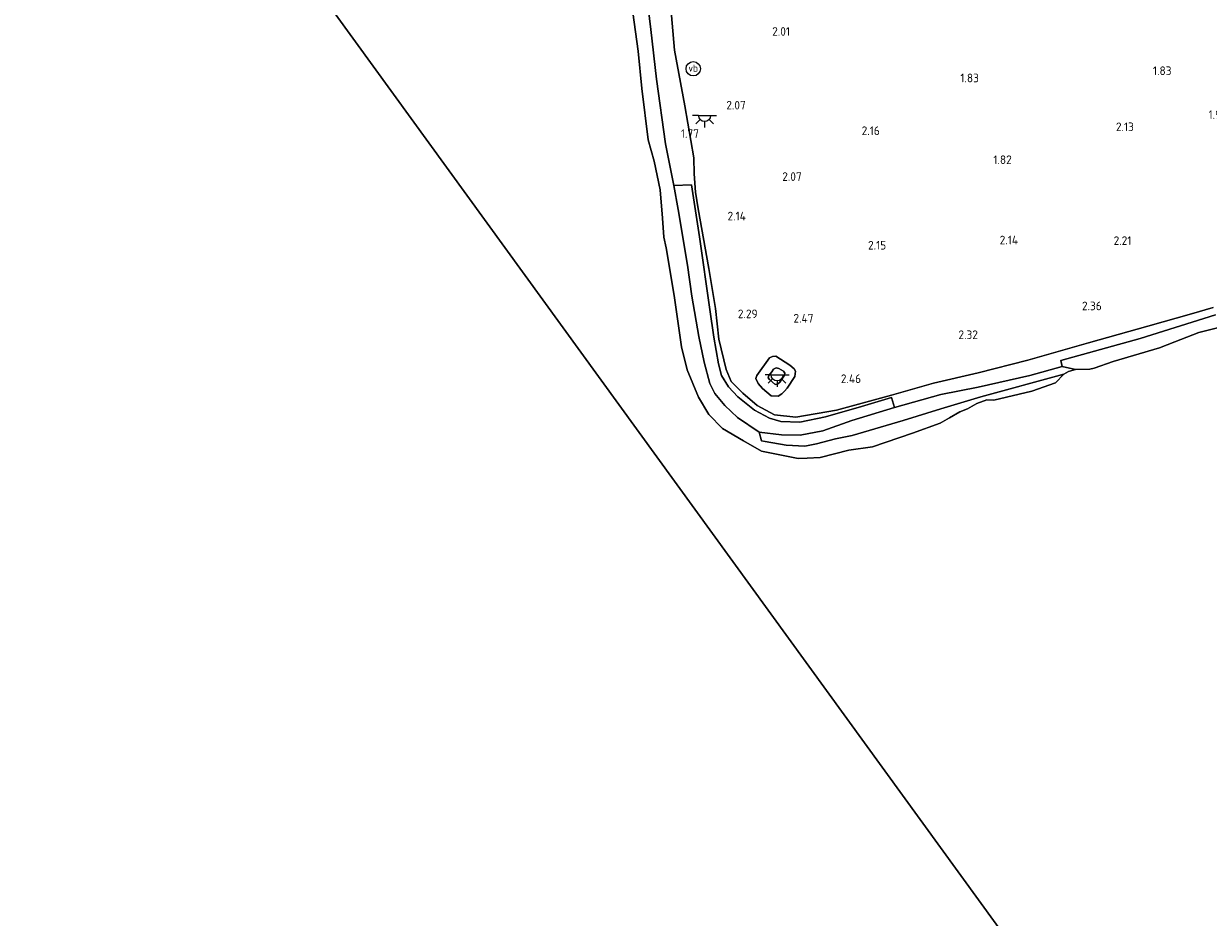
# Model space of a CAD drawing. Extents: x 130905 to 137824, y 412333 to 417928.
# Tile 270 of 313: x 136922 to 137169, y 416560 to 416747. Entities that reach past the tile are written whole.
import ezdxf
from ezdxf.enums import TextEntityAlignment as Align

# ---------------------------------------------------------------- set-up
doc = ezdxf.new("R2010")
doc.units = 0
for name, color, linetype, lineweight in [('B-ME-GR-GRAS-GV', 60, 'Continuous', 13), ('B-ME-GW-TALUD_KRUIN-G', 90, 'Continuous', 18), ('B-ME-GW-TALUD_TEEN-G', 90, 'Continuous', 18), ('B-ME-IE-MEUBILAIR_WEGMEUBILAIR-S', 7, 'Continuous', 25), ('B-ME-KL-ET_LS_OV_LICHTPUNT-S', 190, 'Continuous', 25), ('B-ME-OB-BEKLEDING_STEEN-GV', 30, 'Continuous', 18), ('B-ME-OB-BEKLEDING_STORTSTEEN-GV', 30, 'Continuous', 18), ('B-ME-OB-OEVERVOORZIENING-G', 7, 'Continuous', 18), ('B-ME-OG-WATER_RIVIER-GV', 130, 'Continuous', 18), ('X-XX-AL-HOOGTELABEL-S', 7, 'Continuous', 25)]:
    doc.layers.add(name, color=color, linetype=linetype, lineweight=lineweight)
doc.styles.add('NLCS-ISO', font='NLCS-ISO.ttf')
doc.styles.add('NLCS-ISO-ANNOTATIVE-T18', font='NLCS-ISO.ttf', dxfattribs={"height": 1.8})

# ---------------------------------------------------------------- blocks, each defined once
blk = doc.blocks.new('SAL-HOOGTELABEL-SO')
at = {"color": 0, "linetype": 'ByBlock', "lineweight": -2, "style": 'NLCS-ISO-ANNOTATIVE-T18'}
blk.add_attdef('HOOGTE', text='', height=1.8, dxfattribs=at).set_placement((2.79, 0), align=Align.RIGHT)
blk = doc.blocks.new('SKL-ET_OV_LICHTPUNT-SO')
at = {"color": 0, "linetype": 'ByBlock', "lineweight": 18}
for points in [[(-1.25, 0), (-2.5, 0)], [(1.25, 0), (2.5, 0)], [(-0.92, -0.85), (-1.83, -1.7)], [(0, -1.25), (0, -2.5)], [(0.92, -0.85), (1.83, -1.7)]]:
    blk.add_lwpolyline(points, dxfattribs=at)
blk.add_lwpolyline([(0, 0), (1.25, 0, -1), (-1.25, 0)], format="xyb", close=True, dxfattribs=at)
blk = doc.blocks.new('SIE-WEG_PAAL_VERKEERSBORD-SO')
at = {"color": 0, "linetype": 'ByBlock', "lineweight": 18}
blk.add_circle((0, 0), 1.5, dxfattribs=at)
at = {"color": 0, "linetype": 'ByBlock', "lineweight": 18, "style": 'NLCS-ISO'}
blk.add_text('vb', height=1.5, dxfattribs=at).set_placement((0, 0.13), align=Align.MIDDLE_CENTER)

msp = doc.modelspace()

# ---------------------------------------------------------------- linework, layer by layer
at = {"layer": 'B-ME-GR-GRAS-GV'}
for points in [[(137170.038, 416686.066, 1.731), (137154.395, 416681.122, 1.731), (137137.809, 416676.541, 1.601), (137138.138, 416675.288, 1.195), (137131.387, 416673.381, 1.195), (137120.621, 416670.989, 1.276), (137112.837, 416669.457, 1.276), (137103.138, 416666.735, 1.341), (137102.534, 416668.808, 2.024), (137096.258, 416666.952, 1.929), (137088.808, 416664.793, 1.941), (137083.438, 416663.708, 1.911), (137079.503, 416663.789, 1.92), (137077.097, 416664.495, 1.921), (137074.011, 416666.152, 1.949), (137070.54, 416668.989, 1.939), (137068.592, 416671.025, 1.906), (137067.116, 416673.409, 1.878), (137066.469, 416675.871, 1.893), (137065.514, 416681.396, 1.888), (137064.668, 416687.168, 1.924), (137062.53, 416702.284, 1.971), (137060.87, 416713.16, 1.911), (137057.175, 416713.029, 1), (137055.467, 416721.717, 1.043), (137053.545, 416735.178, 1.075), (137052.367, 416745.545, 1.092), (137050.996, 416757.065, 1.108)], [(137169.579, 416687.559, 2.133), (137165.088, 416686.279, 2.117), (137155.938, 416683.712, 2.117), (137143.566, 416680.252, 2.101), (137130.988, 416676.578, 2.101), (137120.596, 416673.943, 2.084), (137111.291, 416671.81, 2.133), (137102.574, 416669.341, 2.117), (137091.06, 416666.158, 2.101), (137082.584, 416664.742, 2.058), (137078.137, 416665.222, 2.161), (137074.563, 416667.146, 2.136), (137071.555, 416669.72, 2.152), (137069.138, 416672.186, 2.119), (137068.048, 416674.649, 2.361), (137066.577, 416680.964, 2.33), (137065.833, 416687.367, 2.344), (137064.46, 416695.69, 2.343), (137062.249, 416708.13, 2.243), (137061.683, 416711.597, 2.158), (137061.431, 416715.441, 1.94), (137061.348, 416718.778, 1.845), (137059.457, 416729.582, 1.887), (137057.339, 416741.242, 1.765), (137056.146, 416754.963, 1.745)], [(137056.146, 416754.963, 1.745), (137057.339, 416741.242, 1.765), (137059.457, 416729.582, 1.887), (137061.348, 416718.778, 1.845), (137061.431, 416715.441, 1.94), (137061.683, 416711.597, 2.158), (137062.249, 416708.13, 2.243), (137064.46, 416695.69, 2.343), (137065.833, 416687.367, 2.344), (137066.577, 416680.964, 2.33), (137068.048, 416674.649, 2.361), (137069.138, 416672.186, 2.119), (137071.555, 416669.72, 2.152), (137074.563, 416667.146, 2.136), (137078.137, 416665.222, 2.161), (137082.584, 416664.742, 2.058), (137091.06, 416666.158, 2.101), (137102.574, 416669.341, 2.117), (137111.291, 416671.81, 2.133), (137120.596, 416673.943, 2.084), (137130.988, 416676.578, 2.101), (137143.566, 416680.252, 2.101), (137155.938, 416683.712, 2.117), (137165.088, 416686.279, 2.117), (137169.579, 416687.559, 2.133)]]:
    msp.add_polyline3d(points, dxfattribs=at)
for points in [[(137077.493, 416669.201, 2.169), (137078.94, 416669.103, 2.177), (137079.704, 416669.587, 2.199), (137080.254, 416670.162, 2.243), (137080.829, 416670.796, 2.246), (137082.419, 416673.232, 2.273), (137082.518, 416674.335, 2.315), (137082.245, 416674.793, 2.323), (137081.346, 416675.594, 2.329), (137078.462, 416677.457, 2.319), (137077.726, 416677.4, 2.319), (137077.131, 416677.076, 2.319), (137074.48, 416673.431, 2.182), (137074.24, 416672.813, 2.18), (137074.721, 416671.744, 2.172), (137075.643, 416670.723, 2.175)], [(137104.99, 416664.029, 1), (137094.32, 416660.918, 1), (137090.873, 416660.199, 1), (137086.898, 416659.166, 1), (137084.49, 416658.699, 1), (137080.561, 416658.908, 1), (137076.239, 416659.632, 1), (137075.432, 416659.777, 1), (137074.936, 416661.604, 1), (137079.622, 416661.012, 1.081), (137083.519, 416660.987, 1.244), (137088.255, 416661.853, 1.374), (137094.245, 416664.04, 1.39), (137103.138, 416666.735, 1.341), (137112.837, 416669.457, 1.276), (137120.621, 416670.989, 1.276), (137131.387, 416673.381, 1.195), (137138.138, 416675.288, 1.195), (137140.888, 416674.693, 1), (137139.414, 416674.228, 1), (137138.452, 416673.702, 1), (137121.135, 416668.991, 1), (137112.829, 416666.438, 1)]]:
    msp.add_polyline3d(points, close=True, dxfattribs=at)
at = {"layer": 'B-ME-GW-TALUD_KRUIN-G'}
for points in [[(137082.584, 416664.742, 2.058), (137078.137, 416665.222, 2.161), (137074.563, 416667.146, 2.136), (137071.555, 416669.72, 2.152), (137069.138, 416672.186, 2.119), (137068.048, 416674.649, 2.361), (137066.577, 416680.964, 2.33), (137065.833, 416687.367, 2.344), (137064.46, 416695.69, 2.343), (137062.249, 416708.13, 2.243), (137061.683, 416711.597, 2.158), (137061.431, 416715.441, 1.94), (137061.348, 416718.778, 1.845), (137059.457, 416729.582, 1.887), (137057.339, 416741.242, 1.765), (137056.146, 416754.963, 1.745)], [(137169.579, 416687.559, 2.133), (137165.088, 416686.279, 2.117), (137155.938, 416683.712, 2.117), (137143.566, 416680.252, 2.101), (137130.988, 416676.578, 2.101), (137120.596, 416673.943, 2.084), (137111.291, 416671.81, 2.133), (137102.574, 416669.341, 2.117), (137091.06, 416666.158, 2.101), (137082.584, 416664.742, 2.058)]]:
    msp.add_polyline3d(points, dxfattribs=at)
msp.add_polyline3d([(137078.274, 416671.529, 3.241), (137077.086, 416672.561, 3.272), (137076.858, 416672.921, 3.283), (137076.978, 416673.435, 3.303), (137077.584, 416674.178, 3.305), (137077.968, 416674.745, 3.291), (137078.514, 416675.015, 3.288), (137079.062, 416674.876, 3.299), (137080.011, 416674.347, 3.282), (137080.279, 416673.864, 3.269), (137080.227, 416673.505, 3.25), (137079.278, 416672.009, 3.236), (137078.755, 416671.582, 3.231)], close=True, dxfattribs=at)
at = {"layer": 'B-ME-GW-TALUD_TEEN-G'}
msp.add_polyline3d([(137140.888, 416674.693, 1), (137138.138, 416675.288, 1.195), (137131.387, 416673.381, 1.195), (137120.621, 416670.989, 1.276), (137112.837, 416669.457, 1.276), (137103.138, 416666.735, 1.341), (137094.245, 416664.04, 1.39), (137088.255, 416661.853, 1.374), (137083.519, 416660.987, 1.244), (137079.622, 416661.012, 1.081), (137074.936, 416661.604, 1), (137070.431, 416664.678, 1), (137067.789, 416667.129, 1), (137065.728, 416669.667, 1), (137064.7, 416671.773, 1), (137063.489, 416676.17, 1), (137062.401, 416681.535, 1), (137060.92, 416689.912, 1), (137060.001, 416696.38, 1), (137058.084, 416708.03, 1), (137057.175, 416713.029, 1), (137055.467, 416721.717, 1.043), (137053.545, 416735.178, 1.075), (137052.367, 416745.545, 1.092), (137050.996, 416757.065, 1.108)], dxfattribs=at)
msp.add_polyline3d([(137078.94, 416669.103, 2.177), (137077.493, 416669.201, 2.169), (137075.643, 416670.723, 2.175), (137074.721, 416671.744, 2.172), (137074.24, 416672.813, 2.18), (137074.48, 416673.431, 2.182), (137077.131, 416677.076, 2.319), (137077.726, 416677.4, 2.319), (137078.462, 416677.457, 2.319), (137081.346, 416675.594, 2.329), (137082.245, 416674.793, 2.323), (137082.518, 416674.335, 2.315), (137082.419, 416673.232, 2.273), (137080.829, 416670.796, 2.246), (137080.254, 416670.162, 2.243), (137079.704, 416669.587, 2.199)], close=True, dxfattribs=at)
at = {"layer": 'B-ME-OB-BEKLEDING_STEEN-GV'}
for points in [[(137079.503, 416663.789, 1.92), (137083.438, 416663.708, 1.911), (137088.808, 416664.793, 1.941), (137096.258, 416666.952, 1.929), (137102.534, 416668.808, 2.024), (137103.138, 416666.735, 1.341), (137094.245, 416664.04, 1.39), (137088.255, 416661.853, 1.374), (137083.519, 416660.987, 1.244), (137079.622, 416661.012, 1.081), (137074.936, 416661.604, 1), (137070.431, 416664.678, 1), (137067.789, 416667.129, 1), (137065.728, 416669.667, 1), (137064.7, 416671.773, 1), (137063.489, 416676.17, 1), (137062.401, 416681.535, 1), (137060.92, 416689.912, 1), (137060.001, 416696.38, 1), (137058.084, 416708.03, 1), (137057.175, 416713.029, 1), (137060.87, 416713.16, 1.911), (137062.53, 416702.284, 1.971), (137064.668, 416687.168, 1.924), (137065.514, 416681.396, 1.888), (137066.469, 416675.871, 1.893), (137067.116, 416673.409, 1.878), (137068.592, 416671.025, 1.906), (137070.54, 416668.989, 1.939), (137074.011, 416666.152, 1.949), (137077.097, 416664.495, 1.921)], [(137081.346, 416675.594, 2.329), (137082.245, 416674.793, 2.323), (137082.518, 416674.335, 2.315), (137082.419, 416673.232, 2.273), (137080.829, 416670.796, 2.246), (137080.254, 416670.162, 2.243), (137079.704, 416669.587, 2.199), (137078.94, 416669.103, 2.177), (137077.493, 416669.201, 2.169), (137075.643, 416670.723, 2.175), (137074.721, 416671.744, 2.172), (137074.24, 416672.813, 2.18), (137074.48, 416673.431, 2.182), (137077.131, 416677.076, 2.319), (137077.726, 416677.4, 2.319), (137078.462, 416677.457, 2.319)], [(137077.086, 416672.561, 3.272), (137078.274, 416671.529, 3.241), (137078.755, 416671.582, 3.231), (137079.278, 416672.009, 3.236), (137080.227, 416673.505, 3.25), (137080.279, 416673.864, 3.269), (137080.011, 416674.347, 3.282), (137079.062, 416674.876, 3.299), (137078.514, 416675.015, 3.288), (137077.968, 416674.745, 3.291), (137077.584, 416674.178, 3.305), (137076.978, 416673.435, 3.303), (137076.858, 416672.921, 3.283)], [(137078.755, 416671.582, 3.231), (137078.274, 416671.529, 3.241), (137077.086, 416672.561, 3.272), (137076.858, 416672.921, 3.283), (137076.978, 416673.435, 3.303), (137077.584, 416674.178, 3.305), (137077.968, 416674.745, 3.291), (137078.514, 416675.015, 3.288), (137079.062, 416674.876, 3.299), (137080.011, 416674.347, 3.282), (137080.279, 416673.864, 3.269), (137080.227, 416673.505, 3.25), (137079.278, 416672.009, 3.236)]]:
    msp.add_polyline3d(points, close=True, dxfattribs=at)
msp.add_polyline3d([(137170.507, 416683.367, 1), (137166.613, 416682.405, 1), (137161.605, 416680.423, 1), (137158.381, 416679.19, 1), (137148.74, 416676.307, 1), (137144.798, 416674.929, 1), (137143.861, 416674.699, 1), (137140.888, 416674.693, 1), (137138.138, 416675.288, 1.195), (137137.809, 416676.541, 1.601), (137154.395, 416681.122, 1.731), (137170.038, 416686.066, 1.731)], dxfattribs=at)
at = {"layer": 'B-ME-OB-BEKLEDING_STORTSTEEN-GV'}
msp.add_polyline3d([(137050.996, 416757.065, 1.108), (137052.367, 416745.545, 1.092), (137053.545, 416735.178, 1.075), (137055.467, 416721.717, 1.043), (137057.175, 416713.029, 1), (137058.084, 416708.03, 1), (137060.001, 416696.38, 1), (137060.92, 416689.912, 1), (137062.401, 416681.535, 1), (137063.489, 416676.17, 1), (137064.7, 416671.773, 1), (137065.728, 416669.667, 1), (137067.789, 416667.129, 1), (137070.431, 416664.678, 1), (137074.936, 416661.604, 1), (137075.432, 416659.777, 1), (137076.239, 416659.632, 1), (137080.561, 416658.908, 1), (137084.49, 416658.699, 1), (137086.898, 416659.166, 1), (137090.873, 416660.199, 1), (137094.32, 416660.918, 1), (137104.99, 416664.029, 1), (137112.829, 416666.438, 1), (137121.135, 416668.991, 1), (137138.452, 416673.702, 1), (137136.691, 416671.851, 1), (137131.753, 416670.177, 1), (137123.84, 416668.27, 1), (137122.405, 416668.307, 1), (137120.313, 416667.541, 1), (137118.354, 416666.443, 1), (137116.787, 416665.82, 1), (137114.645, 416664.576, 1), (137112.71, 416663.489, 1), (137106.914, 416661.425, 1), (137098.547, 416658.531, 1), (137093.664, 416657.849, 1), (137087.657, 416656.334, 1), (137084.99, 416656.165, 1), (137083.121, 416656.103, 1), (137075.423, 416657.646, 1), (137071.695, 416659.767, 1), (137067.333, 416662.372, 1), (137064.445, 416665.27, 1), (137062.303, 416668.902, 1), (137059.965, 416674.563, 1), (137058.78, 416679.371, 1), (137057.253, 416690.106, 1), (137055.547, 416699.988, 1), (137055.067, 416702.249, 1), (137054.809, 416706.204, 1), (137054.318, 416712.088, 1), (137053.042, 416718.069, 1), (137051.831, 416722.524, 1), (137050.498, 416733.212, 1), (137049.729, 416741, 1), (137048.598, 416749.066, 1)], dxfattribs=at)
at = {"layer": 'B-ME-OB-OEVERVOORZIENING-G'}
msp.add_polyline3d([(137170.507, 416683.367, 1), (137166.613, 416682.405, 1), (137161.605, 416680.423, 1), (137158.381, 416679.19, 1), (137148.74, 416676.307, 1), (137144.798, 416674.929, 1), (137143.861, 416674.699, 1), (137140.888, 416674.693, 1), (137139.414, 416674.228, 1), (137138.452, 416673.702, 1), (137136.691, 416671.851, 1), (137131.753, 416670.177, 1), (137123.84, 416668.27, 1), (137122.405, 416668.307, 1), (137120.313, 416667.541, 1), (137118.354, 416666.443, 1), (137116.787, 416665.82, 1), (137114.645, 416664.576, 1), (137112.71, 416663.489, 1), (137106.914, 416661.425, 1), (137098.547, 416658.531, 1), (137093.664, 416657.849, 1), (137087.657, 416656.334, 1), (137084.99, 416656.165, 1), (137083.121, 416656.103, 1), (137075.423, 416657.646, 1), (137071.695, 416659.767, 1), (137067.333, 416662.372, 1), (137064.445, 416665.27, 1), (137062.303, 416668.902, 1), (137059.965, 416674.563, 1), (137058.78, 416679.371, 1), (137057.253, 416690.106, 1), (137055.547, 416699.988, 1), (137055.067, 416702.249, 1), (137054.809, 416706.204, 1), (137054.318, 416712.088, 1), (137053.042, 416718.069, 1), (137051.831, 416722.524, 1), (137050.498, 416733.212, 1), (137049.729, 416741, 1), (137048.598, 416749.066, 1)], dxfattribs=at)
at = {"layer": 'B-ME-OG-WATER_RIVIER-GV'}
for points in [[(136903.664, 416863.028, 1), (137163.923, 416504.528, 1)], [(137168.633, 416505.606, 1), (137165.675, 416504.88, 1), (137163.923, 416504.528, 1), (136903.664, 416863.028, 1)], [(137048.598, 416749.066, 1), (137049.729, 416741, 1), (137050.498, 416733.212, 1), (137051.831, 416722.524, 1), (137053.042, 416718.069, 1), (137054.318, 416712.088, 1), (137054.809, 416706.204, 1), (137055.067, 416702.249, 1), (137055.547, 416699.988, 1), (137057.253, 416690.106, 1), (137058.78, 416679.371, 1), (137059.965, 416674.563, 1), (137062.303, 416668.902, 1), (137064.445, 416665.27, 1), (137067.333, 416662.372, 1), (137071.695, 416659.767, 1), (137075.423, 416657.646, 1), (137083.121, 416656.103, 1), (137084.99, 416656.165, 1), (137087.657, 416656.334, 1), (137093.664, 416657.849, 1), (137098.547, 416658.531, 1), (137106.914, 416661.425, 1), (137112.71, 416663.489, 1), (137114.645, 416664.576, 1), (137116.787, 416665.82, 1), (137118.354, 416666.443, 1), (137120.313, 416667.541, 1), (137122.405, 416668.307, 1), (137123.84, 416668.27, 1), (137131.753, 416670.177, 1), (137136.691, 416671.851, 1), (137138.452, 416673.702, 1), (137139.414, 416674.228, 1), (137140.888, 416674.693, 1), (137143.861, 416674.699, 1), (137144.798, 416674.929, 1), (137148.74, 416676.307, 1), (137158.381, 416679.19, 1), (137161.605, 416680.423, 1), (137166.613, 416682.405, 1), (137170.507, 416683.367, 1)]]:
    msp.add_polyline3d(points, dxfattribs=at)

# ---------------------------------------------------------------- block references
at = {"layer": 'B-ME-IE-MEUBILAIR_WEGMEUBILAIR-S'}
msp.add_blockref('SIE-WEG_PAAL_VERKEERSBORD-SO', (137061.217, 416737.338, 2.04), dxfattribs=at)
at = {"layer": 'B-ME-KL-ET_LS_OV_LICHTPUNT-S'}
for p in [(137063.586, 416727.596, 2.037), (137078.691, 416673.542, 3.374)]:
    msp.add_blockref('SKL-ET_OV_LICHTPUNT-SO', p, dxfattribs=at)
at = {"layer": 'X-XX-AL-HOOGTELABEL-S'}
for p, values in [((137078.599, 416744.216, 2.005), {'HOOGTE': '2.01'}), ((137158.11, 416736.031, 1.83), {'HOOGTE': '1.83'}), ((137117.971, 416734.522, 1.83), {'HOOGTE': '1.83'}), ((137069.373, 416728.856, 2.067), {'HOOGTE': '2.07'}), ((137169.746, 416726.886, 1.942), {'HOOGTE': '1.94'}), ((137059.622, 416722.933, 1.773), {'HOOGTE': '1.77'}), ((137097.314, 416723.531, 2.163), {'HOOGTE': '2.16'}), ((137150.262, 416724.343, 2.13), {'HOOGTE': '2.13'}), ((137124.815, 416717.482, 1.817), {'HOOGTE': '1.82'}), ((137081.034, 416713.969, 2.067), {'HOOGTE': '2.07'}), ((137069.403, 416705.74, 2.142), {'HOOGTE': '2.14'}), ((137126.125, 416700.745, 2.142), {'HOOGTE': '2.14'}), ((137149.752, 416700.619, 2.213), {'HOOGTE': '2.21'}), ((137098.647, 416699.664, 2.149), {'HOOGTE': '2.15'}), ((137143.573, 416687.01, 2.355), {'HOOGTE': '2.36'}), ((137071.841, 416685.358, 2.293), {'HOOGTE': '2.29'}), ((137083.487, 416684.438, 2.467), {'HOOGTE': '2.47'}), ((137117.757, 416681.013, 2.317), {'HOOGTE': '2.32'}), ((137093.404, 416671.846, 2.455), {'HOOGTE': '2.46'})]:
    msp.add_blockref('SAL-HOOGTELABEL-SO', p, dxfattribs=at).add_auto_attribs(values)

doc.saveas('drawing.dxf')
